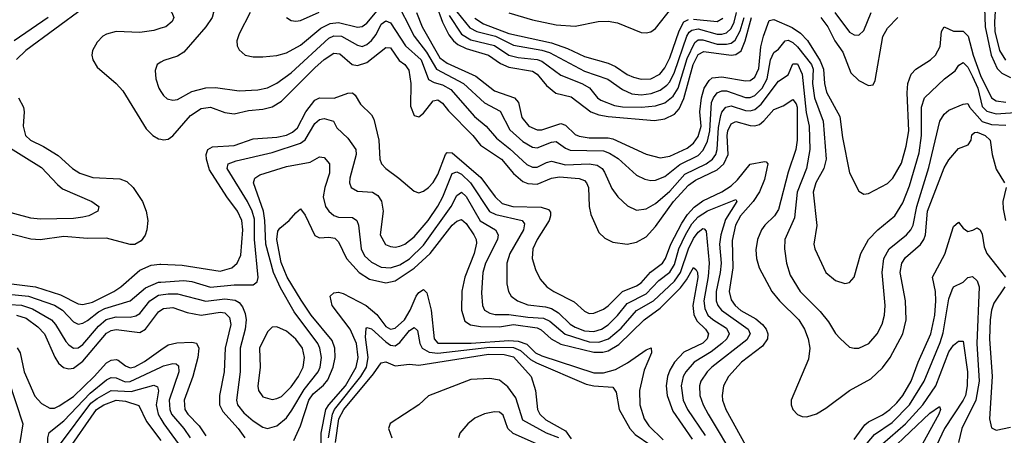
# Model space of a CAD drawing. Header units: inches. Extents: x 990535 to 1117859, y 769386 to 892122.
# Tile 349 of 656: x 1069403 to 1073564, y 801721 to 803480. Entities that reach past the tile are written whole.
import ezdxf

# ---------------------------------------------------------------- set-up
doc = ezdxf.new("R2010")
doc.units = ezdxf.units.IN
doc.header["$MEASUREMENT"] = 0
doc.layers.add('B0860', color=7, linetype='Continuous')
doc.layers.add('B0870', color=7, linetype='Continuous')

msp = doc.modelspace()

# ---------------------------------------------------------------- linework, layer by layer
at = {"layer": 'B0860', "color": 5}
for points, elevation in [([(1069674.2, 803530), (1069428.4, 803350), (1069390, 803312.2)], 2680), ([(1069522.8, 803490), (1069379.9, 803390)], 2660), ([(1070000, 803443.7), (1069970, 803434.5), (1069910, 803426.4), (1069810, 803429.9), (1069770, 803418.2), (1069754.7, 803410), (1069730, 803385.6), (1069710.2, 803350), (1069707.9, 803330), (1069712, 803310), (1069730, 803279.6), (1069810.6, 803210.6), (1069839.3, 803179.3), (1069937.9, 803017.9), (1069966, 802990), (1069990, 802975.8), (1070000, 802973.8)], 2720), ([(1070000, 803299.8), (1069984.6, 803290), (1069975.5, 803264.5), (1069977.8, 803230), (1069991.2, 803190), (1070000, 803175.7)], 2740), ([(1069397.4, 803150), (1069418.5, 803110), (1069421.3, 803090), (1069417.6, 803030), (1069427.5, 802990), (1069449.2, 802970), (1069503.7, 802943.7), (1069565.2, 802905.2), (1069625.5, 802850), (1069657.3, 802830), (1069712.1, 802812.1), (1069826.7, 802806.7), (1069855.7, 802795.7), (1069882.9, 802770), (1069922, 802710), (1069938, 802670), (1069945.1, 802630), (1069940.9, 802590), (1069932.5, 802567.5), (1069916, 802544), (1069890, 802528.6), (1069870, 802528.8), (1069770, 802555.4), (1069690, 802554.3), (1069590, 802562.8), (1069490, 802548.6), (1069450, 802550.8), (1069310, 802587.1)], 2680), ([(1069335, 802955), (1069494.7, 802854.7), (1069562.2, 802782.2), (1069584.3, 802764.3), (1069708.4, 802710), (1069738, 802690), (1069733, 802670), (1069694.9, 802650), (1069670, 802643.6), (1069630, 802638.8), (1069490, 802636.2), (1069450, 802639.9), (1069330, 802672.4)], 2660), ([(1069310, 802369.4), (1069470, 802349.1), (1069575.8, 802315.8), (1069650, 802277.3), (1069670, 802274.1), (1069710, 802284.7), (1069800.6, 802330), (1069830.5, 802350), (1069910, 802419.3), (1069958.5, 802441.5), (1069994.8, 802445.2), (1070000, 802445)], 2680), ([(1069310, 802323), (1069440.7, 802310), (1069550, 802271.1), (1069583.3, 802250), (1069630, 802201.9), (1069650, 802192), (1069670, 802195.3), (1069690, 802207), (1069736.4, 802243.6), (1069762.3, 802257.7), (1069869.4, 802290.6), (1069934.8, 802345.2), (1069990, 802368.7), (1070000, 802369.4)], 2660), ([(1069310, 802278), (1069410, 802271.1), (1069456.4, 802256.4), (1069536.8, 802210), (1069554.8, 802190), (1069598.3, 802118.3), (1069610, 802103.7), (1069630, 802090.1), (1069650, 802091.1), (1069670, 802105.5), (1069736.5, 802183.5), (1069769, 802211), (1069810, 802222.2), (1069870, 802221.4), (1069893.4, 802226.6), (1069910, 802236.8), (1069952.4, 802290), (1069990, 802313.7), (1070000, 802315.3)], 2640), ([(1069390, 802229.8), (1069430, 802217.1), (1069479.6, 802179.6), (1069507.2, 802150), (1069551.2, 802051.2), (1069566.8, 802026.8), (1069588.1, 802008.2), (1069610, 802001.7), (1069630, 802005.3), (1069670, 802034.6), (1069770, 802152.8), (1069790, 802164.5), (1069810, 802169.2), (1069910, 802156), (1069934.4, 802170), (1069990, 802244.2), (1070000, 802251.3)], 2620), ([(1069391.7, 802091.7), (1069404.6, 802070), (1069421.6, 801990), (1069466.8, 801886.8), (1069495, 801855), (1069530, 801835.9), (1069550, 801836.4), (1069570, 801845.7), (1069630, 801885.7), (1069717.9, 801970), (1069770, 802027.7), (1069790, 802039.7), (1069810, 802042.5), (1069818.9, 802038.9), (1069850, 802014.9), (1069870, 802006.6), (1069890, 802011.1), (1069930, 802033.5), (1070000, 802082.8)], 2580), ([(1069357.1, 801950), (1069415.5, 801770), (1069403.4, 801690), (1069404.2, 801650), (1069432.7, 801570), (1069450, 801538.5), (1069466.6, 801526.6), (1069490, 801533.8), (1069512.8, 801570), (1069519.8, 801610), (1069521.2, 801710), (1069527.3, 801732.7), (1069590, 801781.6), (1069700.5, 801899.5), (1069770, 801955.6), (1069790, 801966.3), (1069810, 801963.9), (1069848, 801948), (1069870, 801948.9), (1070000, 802009.9)], 2560), ([(1069388.4, 801470), (1069420.2, 801390), (1069445.1, 801305.1), (1069452.1, 801292.1), (1069470, 801280.6), (1069490, 801286.4), (1069510, 801314.5), (1069532.6, 801370), (1069540.1, 801410), (1069533.6, 801490), (1069555.6, 801570), (1069563.1, 801650), (1069574.8, 801685.2), (1069703.5, 801856.5), (1069730, 801877.2), (1069790, 801911), (1069873.6, 801906.3), (1069970, 801932.7), (1069985.9, 801925.9), (1069989.1, 801909.1), (1069979.8, 801850), (1069988.6, 801810), (1070000, 801790.6)], 2540), ([(1069401, 801270), (1069422, 801222), (1069450, 801192.6), (1069470, 801189.4), (1069490, 801200.1), (1069510, 801222.6), (1069533.6, 801266.4), (1069558.8, 801341.2), (1069573, 801407), (1069569.1, 801490), (1069592.4, 801570), (1069595.5, 801630), (1069601.7, 801650), (1069727.1, 801830), (1069758.4, 801850), (1069810, 801869.3), (1069850, 801865.2), (1069906.5, 801846.5), (1069939.5, 801779.5), (1070000, 801698.8)], 2520)]:
    msp.add_lwpolyline(points, dxfattribs=dict(at, elevation=elevation))
at = {"layer": 'B0870', "color": 5}
for points, elevation in [([(1070000, 804029.1), (1070007, 804027), (1070021.9, 804010), (1070052.2, 803952.2), (1070062.2, 803922.2), (1070070.1, 803850), (1070101.3, 803790), (1070103.6, 803770), (1070094.9, 803750), (1070052, 803690), (1070048.2, 803670), (1070052.7, 803650), (1070070, 803627.3), (1070193.6, 803550), (1070214.7, 803530), (1070222.2, 803510), (1070216.5, 803490), (1070190.2, 803450), (1070096.7, 803343.3), (1070070, 803326.2), (1070012.4, 803307.6), (1070000, 803299.8)], 2740), ([(1073477.2, 803610), (1073483.2, 803450), (1073508.6, 803330), (1073534.1, 803274.1), (1073554.2, 803254.2), (1073590, 803236.1)], 2820), ([(1073530.5, 803610.5), (1073522.3, 803470), (1073524.6, 803430), (1073543.7, 803350), (1073569, 803309)], 2840), ([(1070000, 803558.8), (1070045.8, 803510), (1070054, 803490), (1070047.3, 803472.7), (1070020.3, 803450), (1070000, 803443.7)], 2720), ([(1070376.6, 803510), (1070330, 803420.5), (1070321.1, 803390), (1070322.2, 803370), (1070330, 803352.7), (1070355.5, 803330), (1070390, 803322.3), (1070430, 803322.3), (1070490, 803328.1), (1070530, 803339.5), (1070590, 803372.8), (1070676.1, 803443.9), (1070715.6, 803464.4), (1070750, 803468.7), (1070830, 803448.3), (1070850, 803451.2), (1070870, 803465.1), (1070950, 803561.3)], 2760), ([(1070990, 803570.1), (1071070.1, 803410), (1071122.6, 803342.6), (1071165, 803270), (1071279.1, 803210), (1071367.6, 803127.6), (1071433.1, 803093.1), (1071474.2, 803014.2), (1071530, 802964.2), (1071570, 802940.3), (1071590, 802937.7), (1071650, 802961.8), (1071670, 802964.2), (1071710, 802936.1), (1071730, 802927.6), (1071870, 802925), (1071895.6, 802915.6), (1071932.1, 802892.1), (1072010, 802822.6), (1072045.3, 802805.3), (1072070, 802799.8), (1072090, 802800.4), (1072130, 802815.9), (1072193.3, 802866.7), (1072270, 802905.9), (1072292, 802928), (1072310, 802965.3), (1072320, 803010), (1072326.5, 803130), (1072334.6, 803150), (1072350, 803170), (1072370, 803178.7), (1072390, 803179.3), (1072470, 803150.1), (1072490, 803150.4), (1072510, 803158.6), (1072540.4, 803190), (1072561.7, 803230), (1072575.7, 803310), (1072590, 803341.7), (1072610, 803355.5), (1072638.3, 803390), (1072650, 803393.7), (1072670, 803383.6), (1072690, 803365.6), (1072749.6, 803290), (1072756.2, 803270), (1072753.7, 803210), (1072761.8, 803150), (1072798.7, 803050), (1072811.7, 802890), (1072800.7, 802850), (1072767.7, 802790), (1072756.5, 802750), (1072771.3, 802608.7), (1072759.3, 802530), (1072763.2, 802510), (1072810.3, 802410), (1072850, 802376.9), (1072890, 802363.7), (1072910, 802368.4), (1072930, 802390.5), (1072958.4, 802490), (1072990.4, 802549.6), (1073029, 802590), (1073101.7, 802650), (1073135.7, 802704.3), (1073163.3, 802776.7), (1073203.6, 802916.4), (1073214.5, 802990), (1073214.2, 803110), (1073226.2, 803150), (1073311.7, 803230), (1073356.6, 803263.4), (1073371.7, 803288.3), (1073390, 803299.4), (1073410, 803279.8), (1073430, 803239.6), (1073452.1, 803190), (1073470, 803112.2), (1073490, 803092.6), (1073530, 803081.5), (1073630, 803088.7)], 2760), ([(1071163.1, 803543.1), (1071189.3, 803469.3), (1071216, 803416), (1071235.7, 803390), (1071254.9, 803374.9), (1071290, 803357.8), (1071383.6, 803330), (1071435, 803295), (1071470, 803278.5), (1071570, 803261.9), (1071589.6, 803249.6), (1071630, 803201.1), (1071669.2, 803169.2), (1071733.3, 803153.3), (1071816.6, 803090), (1071850, 803077.1), (1071889.7, 803069.7), (1072085.9, 803054.1), (1072130, 803060.6), (1072170, 803080.1), (1072190, 803103.4), (1072210, 803145.9), (1072249.1, 803290), (1072270, 803332.7), (1072294.1, 803345.9), (1072410, 803330), (1072430, 803333.3), (1072451.5, 803348.5), (1072469.5, 803390.5), (1072495.5, 803490)], 2820), ([(1070530.3, 803490), (1070550, 803476.9), (1070570, 803473.4), (1070590, 803476.8), (1070668.1, 803511.9)], 2780), ([(1071080.1, 803510), (1071103.8, 803450), (1071179.2, 803319.2), (1071210, 803295.8), (1071330, 803241.2), (1071410, 803179.3), (1071493.9, 803150), (1071511.2, 803130), (1071525.4, 803065.4), (1071555.3, 803030), (1071590, 803013.2), (1071610, 803013.6), (1071690, 803040.1), (1071710, 803034.3), (1071750, 802994.8), (1071767.3, 802987.3), (1071810, 802980.4), (1071890, 802979.8), (1071910, 802975.6), (1072050, 802910.5), (1072110, 802895.1), (1072150, 802903.1), (1072223.2, 802936.8), (1072250, 802958), (1072270, 802985.4), (1072282.5, 803030), (1072277.9, 803090), (1072284.3, 803150), (1072296, 803190), (1072316.7, 803223.3), (1072330, 803233.5), (1072370, 803238), (1072470, 803221.1), (1072490, 803223.1), (1072510, 803236.4), (1072526.8, 803273.2), (1072535, 803365), (1072545.8, 803410), (1072570, 803476), (1072590, 803480.2), (1072667.6, 803447.6), (1072703, 803423), (1072731.9, 803391.9), (1072786.6, 803306.6), (1072799.6, 803270), (1072804.1, 803210), (1072812.8, 803172.8), (1072869.7, 803070), (1072880.9, 802980.9), (1072910, 802832.2), (1072950, 802754.4), (1072970, 802741.3), (1072990, 802743.8), (1073070, 802786.2), (1073093.4, 802810), (1073130, 802872.2), (1073150, 802944.6), (1073160.8, 803010), (1073153.2, 803170), (1073156.8, 803210), (1073170, 803249.2), (1073189.9, 803270.1), (1073251.6, 803310), (1073273.9, 803330), (1073293.6, 803366.4), (1073298.2, 803430), (1073310, 803449.3), (1073350, 803431.5), (1073390, 803430.8), (1073411.9, 803410), (1073433.2, 803330), (1073463.4, 803243.4), (1073510, 803150), (1073530, 803137.3), (1073571.1, 803131.1)], 2780), ([(1071217.6, 803497.6), (1071270, 803418.5), (1071310, 803394.5), (1071410, 803370.5), (1071470.6, 803330.6), (1071510, 803320.7), (1071590, 803311.2), (1071610, 803304.3), (1071690, 803245.7), (1071778.3, 803210), (1071811, 803191), (1071844.2, 803150), (1071859.1, 803139.1), (1071917.3, 803117.3), (1071951.1, 803111.1), (1072030.7, 803109.3), (1072090, 803115.2), (1072130, 803128.1), (1072164.1, 803155.9), (1072185.2, 803190), (1072224, 803316), (1072256.1, 803383.9), (1072270, 803394.5), (1072290, 803394.4), (1072350, 803377.1), (1072390, 803376), (1072410, 803381), (1072426.3, 803393.7), (1072447.2, 803432.8), (1072464.5, 803490)], 2840), ([(1071250, 803513.5), (1071305.4, 803445.4), (1071334.6, 803430), (1071413.4, 803410), (1071490, 803372), (1071610, 803351.7), (1071641.6, 803341.6), (1071790, 803261.9), (1071887.9, 803227.9), (1071950, 803184), (1071990, 803166), (1072030, 803162.6), (1072072, 803168), (1072110, 803181.2), (1072137.6, 803202.4), (1072150, 803217.2), (1072170, 803258.2), (1072222.2, 803410), (1072232.5, 803427.5), (1072243.9, 803436.1), (1072270, 803441.1), (1072350, 803419.3), (1072370, 803419), (1072390, 803424.5), (1072410, 803443.3), (1072422.6, 803470), (1072431.9, 803510)], 2860), ([(1071470, 803508.7), (1071570, 803479.5), (1071670, 803458.9), (1071750, 803452.2), (1071847.1, 803472.9), (1071890, 803473.5), (1071930, 803466.3), (1072030, 803426.2), (1072050, 803424.1), (1072070, 803428.8), (1072090, 803442.9), (1072159.5, 803530)], 2920), ([(1072848.4, 803510), (1072910, 803427.5), (1072930, 803415.9), (1072950, 803414), (1072970, 803434.6), (1073001.5, 803510)], 2840), ([(1070000, 803175.7), (1070010, 803159.5), (1070025.5, 803145.5), (1070050, 803138.8), (1070070, 803142.7), (1070130, 803176.3), (1070190, 803191.9), (1070230, 803193.1), (1070330, 803178.3), (1070410, 803182.5), (1070450, 803192.3), (1070490, 803211.6), (1070550, 803254.9), (1070710, 803402.1), (1070730, 803411.6), (1070762.7, 803410), (1070830, 803372.2), (1070850, 803367.2), (1070870, 803375), (1070890, 803392.5), (1070910, 803417.9), (1070930, 803461.2), (1070950, 803475.2), (1070970, 803466.7), (1071033.7, 803370), (1071099.1, 803310), (1071130, 803226.3), (1071154, 803214), (1071190, 803205), (1071224.8, 803184.8), (1071324.5, 803070), (1071374.8, 803030), (1071418, 802978), (1071474, 802934), (1071546.8, 802866.8), (1071570, 802856), (1071590, 802856), (1071630, 802875.7), (1071650, 802880.7), (1071710, 802865.1), (1071810, 802870.4), (1071843.7, 802863.7), (1071864.2, 802850), (1071875, 802835), (1071905, 802765), (1071930.2, 802730), (1071972.2, 802692.2), (1072010, 802674.2), (1072050, 802680.1), (1072090, 802702.6), (1072150, 802754.7), (1072214.3, 802825.7), (1072304, 802870), (1072330.3, 802890), (1072344.7, 802910), (1072351.2, 802930), (1072356.5, 803023.5), (1072365.9, 803074.1), (1072370.8, 803089.2), (1072386.6, 803110), (1072410, 803115.2), (1072470, 803096.1), (1072490, 803094.1), (1072510, 803099.4), (1072537.1, 803122.9), (1072610, 803219.3), (1072650, 803246), (1072670, 803292.8), (1072690, 803292.8), (1072710, 803250), (1072727.2, 803087.2), (1072739.2, 803030), (1072742.1, 802930), (1072728.2, 802850), (1072688.7, 802750), (1072677.9, 802642.1), (1072636.4, 802550), (1072634.8, 802510), (1072643.6, 802450), (1072659.4, 802399.4), (1072700.8, 802330), (1072785.3, 802245.3), (1072820.6, 802200.6), (1072850, 802151.7), (1072870, 802130.3), (1072910, 802094.6), (1072929.2, 802089.2), (1072950, 802090.2), (1072990.9, 802110), (1073026.5, 802150), (1073048.4, 802191.6), (1073057.8, 802230), (1073060.4, 802270), (1073048.1, 802410), (1073054.9, 802470), (1073078, 802510), (1073150.4, 802570), (1073169.4, 802590.6), (1073178.7, 802610), (1073195.1, 802690), (1073245.6, 802854.4), (1073291.7, 803050), (1073310, 803079.7), (1073330, 803096.8), (1073390, 803122), (1073410, 803125.4), (1073417.7, 803110), (1073470, 803048.8), (1073510, 803036), (1073570, 803033.3)], 2740), ([(1071325.9, 803485.9), (1071363.1, 803463.1), (1071470, 803421.8), (1071650, 803382.6), (1071718.7, 803358.7), (1071790, 803324.8), (1071890, 803295.7), (1071921.3, 803281.3), (1071970, 803248.7), (1071997.3, 803237.3), (1072030, 803228.4), (1072070, 803229.1), (1072107.9, 803250), (1072130, 803276.8), (1072150, 803318.4), (1072190, 803432.6), (1072210, 803470.3), (1072230, 803481.4)], 2880), ([(1072250, 803482.8), (1072350, 803472.7), (1072374.1, 803485.9)], 2880), ([(1072789.1, 803489.1), (1072818.3, 803450), (1072847.2, 803390), (1072882.1, 803342.1), (1072915.5, 803255.5), (1072950, 803222.4), (1072990, 803201.2), (1073010, 803203.7), (1073017.7, 803222.3), (1073050.7, 803409.3), (1073070, 803443.7), (1073114.1, 803490)], 2820), ([(1070000, 802973.8), (1070010, 802971.8), (1070030, 802974.3), (1070050, 802987.8), (1070125, 803075), (1070170, 803104.5), (1070210, 803109.3), (1070270, 803087.3), (1070310, 803081.3), (1070370, 803096), (1070430, 803101.4), (1070470, 803111.3), (1070510, 803135.6), (1070650, 803275.8), (1070690, 803312), (1070730, 803338.3), (1070756.1, 803336.1), (1070807.9, 803290), (1070830, 803285.8), (1070870, 803298.7), (1070950, 803362.3), (1070970, 803360.3), (1071006.9, 803306.9), (1071030.1, 803290), (1071047.1, 803267.1), (1071056.1, 803210), (1071054.4, 803114.4), (1071070, 803074.9), (1071090, 803069.2), (1071110, 803084.2), (1071150, 803137), (1071170, 803141.4), (1071190, 803127.3), (1071214.9, 803094.9), (1071317.7, 802990), (1071350, 802948.9), (1071439.2, 802890), (1071490, 802828.7), (1071530, 802795.1), (1071550, 802786.9), (1071590, 802784.6), (1071650.8, 802809.2), (1071684.7, 802815.3), (1071767.3, 802807.3), (1071790, 802798.8), (1071799, 802790), (1071806.2, 802770), (1071809.7, 802689.6), (1071816.1, 802656.1), (1071850, 802578.7), (1071875.3, 802555.3), (1071910, 802538), (1071970, 802530.1), (1072010, 802538), (1072050, 802561), (1072090, 802604.5), (1072165.5, 802710), (1072230, 802779.3), (1072259.1, 802800.9), (1072350, 802845), (1072379, 802870), (1072397.7, 802910), (1072393.5, 802990), (1072396.2, 803010), (1072410, 803039.8), (1072430, 803049.7), (1072490, 803031.7), (1072510, 803030.4), (1072530, 803037), (1072548.3, 803051.7), (1072590, 803099.8), (1072630, 803116.1), (1072670, 803142.1), (1072684.4, 803124.4), (1072689.2, 803109.2), (1072688.5, 802970), (1072682.9, 802930), (1072650, 802835.3), (1072610, 802676.8), (1072592.8, 802650), (1072551.5, 802610), (1072538, 802590), (1072520.9, 802550), (1072514, 802506), (1072517.3, 802470), (1072528.7, 802430), (1072581.9, 802330), (1072614.2, 802290), (1072695.6, 802210), (1072720.3, 802170), (1072735.4, 802130), (1072741.8, 802090), (1072736.8, 802043.2), (1072662.8, 801870), (1072662.8, 801850), (1072670.3, 801830), (1072690, 801808.9), (1072710, 801800.3), (1072730, 801799.1), (1072770, 801812.4), (1072810, 801836.2), (1072909.5, 801910.5), (1072999.6, 801960.4), (1073050, 802006), (1073081.8, 802050), (1073135.2, 802150), (1073149, 802210), (1073146.8, 802290), (1073124.7, 802410), (1073130.7, 802450), (1073146.7, 802473.3), (1073210, 802528.7), (1073223.6, 802550), (1073230.5, 802570), (1073239.9, 802670), (1073310, 802853), (1073330, 802887.3), (1073370, 802934.2), (1073411.7, 802950), (1073424.1, 802970), (1073427.5, 802992.5), (1073437.8, 803002.2), (1073450, 803004.2), (1073483.7, 802990), (1073504.5, 802970), (1073512.7, 802910), (1073530, 802847.3), (1073565.2, 802790)], 2720), ([(1070000, 802445), (1070090, 802440.4), (1070250, 802416.3), (1070298.9, 802430), (1070322.4, 802450), (1070336.8, 802483.2), (1070345.8, 802590), (1070341.1, 802630), (1070323.5, 802670), (1070278.8, 802730), (1070205.2, 802845.2), (1070192.3, 802890), (1070191.6, 802910), (1070198.3, 802930), (1070218.3, 802941.7), (1070310, 802948.2), (1070390, 802975.8), (1070490, 802982.4), (1070530, 802991.7), (1070555.9, 803004.1), (1070577.1, 803022.9), (1070611.7, 803090), (1070650, 803139.1), (1070670, 803149.7), (1070731.6, 803148.4), (1070790, 803169.6), (1070810, 803171), (1070821.3, 803161.3), (1070842.6, 803122.6), (1070890, 803076.9), (1070899.1, 803059.1), (1070920.4, 802970), (1070925.5, 802890), (1070932.3, 802870), (1070950.1, 802850.1), (1071005.4, 802810), (1071070, 802753.8), (1071090, 802747.6), (1071110, 802755), (1071130, 802770.1), (1071150, 802791.5), (1071170, 802825), (1071201.9, 802910), (1071210, 802918.1), (1071230, 802917.2), (1071352.4, 802812.4), (1071412.5, 802730), (1071441.9, 802701.9), (1071486.4, 802690), (1071607.1, 802687.1), (1071637.4, 802677.4), (1071645.6, 802665.6), (1071646.3, 802650), (1071639.9, 802630), (1071589.7, 802550), (1071572.1, 802510), (1071569, 802470), (1071582.4, 802422.4), (1071602.5, 802382.5), (1071631.3, 802350), (1071660.2, 802330), (1071746.3, 802286.3), (1071790, 802246.2), (1071810, 802236.9), (1071830, 802238.6), (1071870, 802255.4), (1071890, 802269.6), (1071950.2, 802329.8), (1072010, 802354), (1072030, 802367), (1072068.7, 802411.3), (1072119.9, 802450), (1072132.9, 802470), (1072154.2, 802530), (1072200.9, 802619.1), (1072224.6, 802655.4), (1072253.8, 802686.2), (1072290, 802714), (1072370, 802750.9), (1072410, 802776.5), (1072437.1, 802802.9), (1072490, 802867.9), (1072550, 802880.5), (1072558.3, 802878.3), (1072564.5, 802870), (1072561.2, 802850), (1072550, 802803.2), (1072530, 802752), (1072503.4, 802710), (1072449.5, 802650), (1072428.7, 802610), (1072414.5, 802545.5), (1072416.2, 802430), (1072400.8, 802330), (1072410, 802295), (1072427, 802270), (1072450, 802249.2), (1072514.2, 802214.2), (1072542.6, 802190), (1072557.2, 802170), (1072564.6, 802150), (1072563.5, 802130), (1072542.1, 802097.9), (1072453.5, 802030), (1072398.9, 801970), (1072377.3, 801930), (1072371.1, 801890), (1072373.1, 801870), (1072387.3, 801830), (1072470, 801679)], 2680), ([(1070000, 802369.4), (1070096.4, 802376.4), (1070130, 802371.3), (1070210, 802348.5), (1070310, 802357.6), (1070390, 802358.2), (1070406.4, 802370), (1070410.9, 802389.1), (1070395.2, 802550), (1070395.3, 802635.3), (1070385.1, 802670), (1070365.8, 802710), (1070279.4, 802850), (1070284, 802870), (1070317.5, 802882.5), (1070470, 802918.5), (1070590, 802957.4), (1070610, 802971.8), (1070650, 803041.3), (1070670, 803057.9), (1070690, 803061.8), (1070728.9, 803050), (1070743, 803023), (1070790, 802978), (1070823.5, 802930), (1070824.4, 802910), (1070797.7, 802810), (1070796.8, 802790), (1070803.2, 802770), (1070830, 802754.3), (1070893.4, 802750), (1070916, 802736), (1070931.9, 802711.9), (1070938.7, 802670), (1070927, 802570), (1070949.2, 802529.2), (1070970, 802519.5), (1070990, 802517.5), (1071010, 802521.8), (1071030, 802530.6), (1071070, 802561), (1071129.6, 802630), (1071170, 802690.6), (1071191.3, 802730), (1071230, 802829.6), (1071250, 802836.6), (1071270, 802826.7), (1071307.6, 802790), (1071388.9, 802668.9), (1071415, 802655), (1071526.7, 802630), (1071536.2, 802616.2), (1071532.5, 802590), (1071474, 802490), (1071461.7, 802450), (1071461.7, 802361.7), (1071468.1, 802330), (1071480.2, 802310), (1071506.4, 802290), (1071550, 802273.2), (1071625.2, 802265.2), (1071650, 802257.7), (1071680, 802240), (1071730, 802191.2), (1071750, 802178.2), (1071790, 802163.7), (1071830, 802161), (1071861.1, 802170), (1071890, 802189.1), (1071930, 802227.9), (1071970, 802278.9), (1072050, 802319.6), (1072103.5, 802376.5), (1072150, 802410.8), (1072170, 802443.3), (1072189.1, 802510), (1072216.6, 802570), (1072244.2, 802615.8), (1072270, 802645), (1072310, 802671.3), (1072430, 802719.1), (1072434.4, 802710), (1072386.3, 802633.7), (1072366.4, 802570), (1072360.9, 802530), (1072367.5, 802450), (1072363.7, 802410), (1072346.2, 802330), (1072346.9, 802290), (1072353.9, 802270), (1072368.9, 802250), (1072481, 802170), (1072490.1, 802150), (1072475.5, 802124.5), (1072328.6, 802010), (1072308.6, 801990), (1072281.6, 801950), (1072276, 801930), (1072277.3, 801890), (1072291.7, 801850), (1072313.2, 801810), (1072432, 801610)], 2660), ([(1070000, 802315.3), (1070030, 802320.2), (1070070, 802320.1), (1070190, 802288.3), (1070270, 802298), (1070313.1, 802293.1), (1070330, 802282.9), (1070345, 802265), (1070356.3, 802236.3), (1070359.9, 802210), (1070356.1, 802170), (1070334.6, 802090), (1070334.2, 801990), (1070318.5, 801870), (1070324, 801850), (1070350, 801816.6), (1070390, 801781.7), (1070430, 801755.5), (1070450, 801750.1), (1070490, 801760.8), (1070530, 801795.4), (1070553.3, 801826.7), (1070605.1, 801914.9), (1070664.1, 801990), (1070672.2, 802010), (1070678.1, 802050), (1070672, 802090), (1070663.3, 802110), (1070563.2, 802243.2), (1070505.1, 802345.1), (1070475.1, 802410), (1070443.6, 802530), (1070439.1, 802630), (1070433.1, 802670), (1070391.1, 802790), (1070397.1, 802810), (1070417.1, 802822.9), (1070530, 802858), (1070630, 802877.1), (1070670, 802899.4), (1070690, 802897), (1070712.9, 802870), (1070711.7, 802830), (1070692.1, 802770), (1070685, 802730), (1070695.3, 802690), (1070709.3, 802669.3), (1070731, 802651), (1070750, 802643.9), (1070810, 802642.5), (1070827.3, 802630), (1070834.8, 802610), (1070845.5, 802510), (1070860.8, 802480.8), (1070890, 802453.5), (1070930, 802432.2), (1070970, 802429.4), (1071010, 802442.5), (1071050, 802467.9), (1071110, 802526), (1071225.8, 802690), (1071250, 802736.5), (1071270, 802750.6), (1071290, 802731.8), (1071348.5, 802628.5), (1071414.3, 802590), (1071425.1, 802570), (1071422.3, 802550), (1071371.9, 802450), (1071360.7, 802410), (1071355.3, 802324.7), (1071358.8, 802270), (1071367.5, 802250), (1071390, 802237.8), (1071412.5, 802232.5), (1071470, 802232), (1071550, 802220.3), (1071616.3, 802216.3), (1071643.6, 802203.6), (1071708.5, 802148.5), (1071810, 802117.3), (1071850, 802114.6), (1071891.5, 802130), (1071945.1, 802174.9), (1072010, 802248.8), (1072081.6, 802290), (1072170, 802373.6), (1072195.9, 802410), (1072228.8, 802510), (1072250, 802554.3), (1072270, 802580.8), (1072290, 802596.1), (1072295.1, 802595.1), (1072304.3, 802584.3), (1072317, 802450), (1072312.7, 802392.7), (1072294.8, 802290), (1072297.9, 802257.9), (1072310.8, 802230), (1072331.6, 802211.6), (1072390, 802174.6), (1072402, 802150), (1072391.8, 802130), (1072370.5, 802110), (1072325.5, 802074.5), (1072253, 802030), (1072217.8, 801990), (1072206.9, 801970), (1072198.7, 801930), (1072206.6, 801870), (1072225.5, 801830), (1072300, 801720)], 2640), ([(1073572.3, 802770), (1073558.4, 802710), (1073560, 802680), (1073569.8, 802629.8)], 2720), ([(1070561.2, 801698.8), (1070590, 801760.6), (1070625.2, 801870), (1070643.6, 801896.4), (1070686.4, 801933.6), (1070704.5, 801955.5), (1070727.7, 802010), (1070735.7, 802050), (1070734.7, 802090), (1070722.8, 802122.8), (1070634.4, 802230), (1070592.5, 802292.5), (1070532.8, 802390), (1070507.9, 802452.1), (1070489.7, 802550), (1070494.4, 802585.6), (1070501.9, 802598.1), (1070542, 802630), (1070570, 802662.8), (1070590, 802678.9), (1070610, 802652.8), (1070650, 802567.2), (1070670, 802556.2), (1070710, 802559.4), (1070734.7, 802554.7), (1070750, 802540.2), (1070784.2, 802470), (1070836.9, 802410), (1070881.7, 802381.7), (1070950, 802366.4), (1070990, 802374.2), (1071070, 802427.9), (1071137, 802490), (1071230, 802610.1), (1071250, 802627.2), (1071270, 802633.7), (1071290, 802616.8), (1071322.4, 802570), (1071332.6, 802550), (1071333.7, 802533.7), (1071323.6, 802490), (1071284.6, 802390), (1071271, 802331), (1071270.1, 802250), (1071284, 802204), (1071308.1, 802188.1), (1071350, 802181.3), (1071430, 802180.3), (1071490, 802189.3), (1071590, 802176.3), (1071607.1, 802167.1), (1071648.7, 802130), (1071690, 802106.7), (1071830, 802072.5), (1071867.5, 802072.5), (1071890, 802078.4), (1071934.4, 802105.6), (1072042.1, 802210), (1072110, 802259.3), (1072195.4, 802344.6), (1072221.6, 802378.4), (1072250.8, 802430.8), (1072261.8, 802421.8), (1072267, 802410), (1072268.8, 802388.8), (1072248.1, 802270), (1072251.7, 802231.7), (1072264.8, 802204.8), (1072301.2, 802170), (1072313.5, 802150), (1072308.9, 802130), (1072289.6, 802110.4), (1072210, 802072.2), (1072169.7, 802030), (1072150, 801997), (1072140.7, 801970), (1072135.4, 801930), (1072138.7, 801890), (1072163, 801823), (1072244.8, 801704.8)], 2620), ([(1072930, 801703.6), (1072974.9, 801765.1), (1072990, 801778.3), (1073050, 801808.3), (1073080.9, 801830), (1073110, 801857.8), (1073134.9, 801890), (1073170.5, 801950), (1073200.4, 802030), (1073254.1, 802150), (1073270.6, 802229.4), (1073275.1, 802290), (1073272.8, 802330), (1073260.9, 802390), (1073312.6, 802487.4), (1073350, 802605.3), (1073370, 802622.8), (1073390, 802598.2), (1073410, 802584.2), (1073430.9, 802589.1), (1073450, 802599.8), (1073462.2, 802590), (1073470, 802572.7), (1073478.4, 802518.4), (1073489.7, 802490), (1073569.6, 802390)], 2680), ([(1072923.8, 801616.2), (1073015.6, 801724.4), (1073090, 801775.8), (1073163.5, 801850), (1073225.2, 801950), (1073293.1, 802113.1), (1073305.9, 802154.1), (1073330, 802298.4), (1073343.3, 802336.7), (1073350, 802348.9), (1073390, 802368.8), (1073410, 802388.7), (1073430, 802393.4), (1073450, 802374.4), (1073457.9, 802350), (1073448, 802110), (1073458.5, 801950), (1073443.2, 801870), (1073384.6, 801750), (1073370.1, 801690)], 2660), ([(1070678.1, 801641.9), (1070676.6, 801730), (1070696.6, 801830), (1070709, 801850), (1070779.4, 801930), (1070825.4, 802010), (1070833.9, 802050), (1070826.1, 802110), (1070799.4, 802170), (1070724.1, 802270), (1070715, 802310), (1070730, 802323.8), (1070750, 802327.2), (1070770, 802321.4), (1070867.5, 802270), (1070912.9, 802232.9), (1070950, 802180.8), (1070970, 802170.8), (1070990, 802174.4), (1071028.6, 802210), (1071053.6, 802250), (1071078.9, 802310), (1071090, 802325.9), (1071110, 802337.5), (1071123.5, 802323.6), (1071141.3, 802250), (1071154.6, 802130), (1071170.6, 802110.6), (1071310.3, 802110.3), (1071470, 802122.2), (1071510, 802119.4), (1071546.2, 802106.2), (1071583.4, 802070), (1071610, 802056.7), (1071830, 801986.1), (1071870, 801984.9), (1071920.3, 801999.7), (1071971.7, 802028.3), (1072050, 802082.2), (1072071.2, 802091.2), (1072073.7, 802070), (1072042.7, 801997.3), (1072022.5, 801910), (1072023.9, 801850), (1072041.6, 801790), (1072061.2, 801761.2), (1072121.8, 801701.8)], 2580), ([(1073566, 802350), (1073519.6, 802280.4), (1073509.5, 802250.5), (1073503.7, 802210), (1073501.2, 802130), (1073513.2, 801970), (1073501.2, 801790), (1073510, 801752.7), (1073530, 801742.9), (1073590, 801755.4)], 2680), ([(1070000, 802251.3), (1070010, 802258.3), (1070050, 802261.8), (1070110, 802240.2), (1070170, 802230.1), (1070250, 802241.8), (1070270, 802238.8), (1070290, 802219.7), (1070295.1, 802190), (1070271.6, 802090), (1070267.2, 801990), (1070246.9, 801890), (1070246.7, 801850), (1070261.9, 801821.9), (1070326.1, 801750), (1070354.4, 801710)], 2620), ([(1070708.6, 801710), (1070724.4, 801810), (1070733.8, 801830), (1070844.9, 801970), (1070869.1, 802010), (1070875.7, 802050), (1070863.8, 802136.2), (1070866.6, 802173.4), (1070870, 802176.9), (1070890, 802171.1), (1070950, 802116.5), (1070970, 802102.6), (1070990, 802099.1), (1071010, 802113.9), (1071050, 802164.2), (1071070, 802177.5), (1071084, 802164), (1071094.2, 802110), (1071104.1, 802090), (1071132.9, 802072.9), (1071170, 802068.8), (1071390, 802094.7), (1071490, 802092.4), (1071519.8, 802079.8), (1071561.9, 802041.9), (1071587.3, 802027.3), (1071797.1, 801937.1), (1071830, 801930.1), (1071910, 801924.2), (1071923.1, 801903.1), (1071936.3, 801830), (1071981.3, 801750), (1072003.8, 801723.8), (1072070, 801679.1)], 2560), ([(1073050, 801685.3), (1073146.2, 801770), (1073219.3, 801850), (1073275.1, 801930), (1073330, 802074.8), (1073350, 802102.3), (1073370, 802119.6), (1073390, 802119.5), (1073409.2, 801990), (1073406.9, 801930), (1073399.7, 801890), (1073390.5, 801869.5), (1073311.6, 801750), (1073254.6, 801630)], 2640), ([(1070000, 802082.8), (1070030, 802103.9), (1070067.7, 802112.3), (1070130, 802114.7), (1070150, 802111), (1070160.1, 802090), (1070156.1, 802050), (1070134.3, 801970), (1070097.9, 801870), (1070100.4, 801830), (1070113.6, 801810), (1070161, 801761), (1070190, 801718.1)], 2580), ([(1070738.2, 801690), (1070751.8, 801790), (1070772.3, 801830), (1070898.8, 801981.2), (1070930, 802028.1), (1070950, 802031.3), (1070990, 802014.6), (1071050, 802022), (1071090, 802018.1), (1071384.5, 802064.5), (1071450, 802062.9), (1071490, 802052.9), (1071564.7, 801970), (1071582.4, 801910), (1071590.8, 801830), (1071601.6, 801810), (1071627, 801787), (1071710, 801739.5), (1071733.7, 801706.3)], 2540), ([(1070000, 802009.9), (1070010, 802014.6), (1070050, 802025.4), (1070064, 802024), (1070074.7, 802014.7), (1070075.6, 801990), (1070035.1, 801870), (1070036.9, 801830), (1070044.6, 801810), (1070096.5, 801750), (1070124, 801710)], 2560), ([(1071681.3, 801710), (1071629.7, 801730), (1071530, 801785), (1071499.2, 801879.2), (1071466.4, 801926.4), (1071430, 801953.7), (1071390, 801961.4), (1071310, 801957.3), (1071130, 801887.4), (1071089.1, 801850), (1070969.2, 801770.8), (1070961.6, 801750), (1070975.5, 801710)], 2540), ([(1073083.2, 801656.8), (1073250, 801815.2), (1073290, 801842.6), (1073294.8, 801830), (1073287.9, 801810), (1073203.5, 801656.5)], 2620), ([(1070000, 801790.6), (1070012.1, 801770), (1070095.3, 801655.3)], 2540), ([(1071599.7, 801679.7), (1071488.9, 801728.9), (1071466.4, 801750), (1071446.2, 801806.2), (1071430, 801818.6), (1071410, 801820.5), (1071367.9, 801812.1), (1071326.9, 801793.1), (1071296.5, 801770), (1071263.1, 801730), (1071257.6, 801710)], 2560)]:
    msp.add_lwpolyline(points, dxfattribs=dict(at, elevation=elevation))
at = {"layer": 'B0870', "color": 5, "elevation": 2660}
msp.add_lwpolyline([(1070490, 802180.7), (1070470, 802178.2), (1070450, 802159.2), (1070416.6, 802090), (1070419.8, 802010), (1070409.6, 801929.6), (1070411.8, 801910), (1070430, 801883.2), (1070470, 801873), (1070490, 801876.1), (1070510, 801885.9), (1070550, 801925.5), (1070581.8, 801970), (1070600.3, 802010), (1070606, 802050), (1070597.6, 802090), (1070570, 802128), (1070530, 802162)], close=True, dxfattribs=at)

doc.saveas('drawing.dxf')
